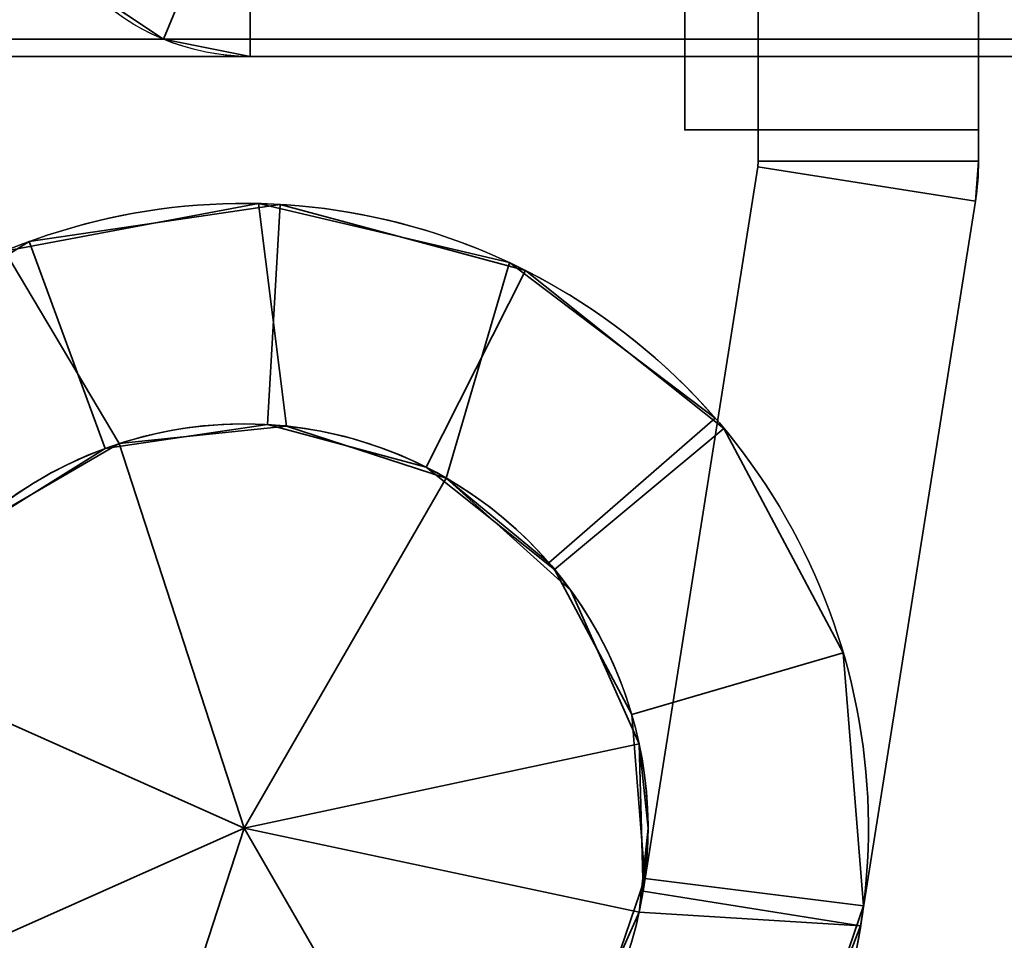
# Model space of a CAD drawing. Header units: millimetres. Extents: x -603 to 3703, y -120 to 193.
# Tile 432 of 656: x 1987 to 2001, y -62 to -49. Entities that reach past the tile are written whole.
import ezdxf

# ---------------------------------------------------------------- set-up
doc = ezdxf.new("R2010")
doc.units = ezdxf.units.MM
doc.layers.add('152', color=7, linetype='Continuous', true_color=0xffffff)

# ---------------------------------------------------------------- blocks, each defined once
blk = doc.blocks.new('UG_SURFACE_081')
at = {"layer": '152', "color": 252, "linetype": 'Continuous', "lineweight": 35}
for points in [[(1990.991, -52.014, 302), (1990.991, -52.014, 265), (1987.572, -52.52, 265), (1987.572, -52.52, 302)], [(1987.572, -52.52, 265), (1990.991, -52.014, 265), (1990.818, -55.009, 265), (1988.606, -55.337, 265)], [(1988.606, -55.337, 302), (1990.818, -55.009, 302), (1990.991, -52.014, 302), (1987.572, -52.52, 302)], [(1990.991, -52.014, 425), (1990.991, -52.014, 388), (1987.572, -52.52, 388), (1987.572, -52.52, 425)], [(1988.606, -55.337, 425), (1990.818, -55.009, 425), (1990.991, -52.014, 425), (1987.572, -52.52, 425)], [(1987.572, -52.52, 388), (1990.991, -52.014, 388), (1990.818, -55.009, 388), (1988.606, -55.337, 388)], [(1990.991, -52.014, 265), (1994.329, -52.911, 265), (1992.978, -55.59, 265), (1990.818, -55.009, 265)], [(1990.818, -55.009, 302), (1992.978, -55.59, 302), (1994.329, -52.911, 302), (1990.991, -52.014, 302)], [(1990.818, -55.009, 425), (1992.978, -55.59, 425), (1994.329, -52.911, 425), (1990.991, -52.014, 425)], [(1990.991, -52.014, 388), (1994.329, -52.911, 388), (1992.978, -55.59, 388), (1990.818, -55.009, 388)], [(1994.329, -52.911, 302), (1994.329, -52.911, 265), (1990.991, -52.014, 265), (1990.991, -52.014, 302)], [(1994.329, -52.911, 425), (1994.329, -52.911, 388), (1990.991, -52.014, 388), (1990.991, -52.014, 425)], [(1987.572, -52.52, 302), (1987.572, -52.52, 265), (1984.637, -54.345, 265), (1984.637, -54.345, 302)], [(1988.606, -55.337, 265), (1986.706, -56.518, 265), (1984.637, -54.345, 265), (1987.572, -52.52, 265)], [(1987.572, -52.52, 302), (1984.637, -54.345, 302), (1986.706, -56.518, 302), (1988.606, -55.337, 302)], [(1987.572, -52.52, 425), (1987.572, -52.52, 388), (1984.637, -54.345, 388), (1984.637, -54.345, 425)], [(1987.572, -52.52, 425), (1984.637, -54.345, 425), (1986.706, -56.518, 425), (1988.606, -55.337, 425)], [(1988.606, -55.337, 388), (1986.706, -56.518, 388), (1984.637, -54.345, 388), (1987.572, -52.52, 388)], [(1994.329, -52.911, 265), (1997.034, -55.063, 265), (1994.728, -56.982, 265), (1992.978, -55.59, 265)], [(1992.978, -55.59, 302), (1994.728, -56.982, 302), (1997.034, -55.063, 302), (1994.329, -52.911, 302)], [(1992.978, -55.59, 425), (1994.728, -56.982, 425), (1997.034, -55.063, 425), (1994.329, -52.911, 425)], [(1994.329, -52.911, 388), (1997.034, -55.063, 388), (1994.728, -56.982, 388), (1992.978, -55.59, 388)], [(1997.034, -55.063, 302), (1997.034, -55.063, 265), (1994.329, -52.911, 265), (1994.329, -52.911, 302)], [(1997.034, -55.063, 425), (1997.034, -55.063, 388), (1994.329, -52.911, 388), (1994.329, -52.911, 425)], [(1988.606, -55.337, 302), (1988.606, -55.337, 265), (1990.818, -55.009, 265), (1990.818, -55.009, 302)], [(1988.606, -55.337, 425), (1988.606, -55.337, 388), (1990.818, -55.009, 388), (1990.818, -55.009, 425)], [(1990.818, -55.009, 302), (1990.818, -55.009, 265), (1992.978, -55.59, 265), (1992.978, -55.59, 302)], [(1990.818, -55.009, 425), (1990.818, -55.009, 388), (1992.978, -55.59, 388), (1992.978, -55.59, 425)], [(1995.779, -58.956, 265), (1994.728, -56.982, 265), (1997.034, -55.063, 265), (1998.658, -58.114, 265)], [(1998.658, -58.114, 302), (1997.034, -55.063, 302), (1994.728, -56.982, 302), (1995.779, -58.956, 302)], [(1998.658, -58.114, 425), (1997.034, -55.063, 425), (1994.728, -56.982, 425), (1995.779, -58.956, 425)], [(1995.779, -58.956, 388), (1994.728, -56.982, 388), (1997.034, -55.063, 388), (1998.658, -58.114, 388)], [(1998.658, -58.114, 302), (1998.658, -58.114, 265), (1997.034, -55.063, 265), (1997.034, -55.063, 302)], [(1998.658, -58.114, 425), (1998.658, -58.114, 388), (1997.034, -55.063, 388), (1997.034, -55.063, 425)], [(1986.706, -56.518, 302), (1986.706, -56.518, 265), (1988.606, -55.337, 265), (1988.606, -55.337, 302)], [(1986.706, -56.518, 425), (1986.706, -56.518, 388), (1988.606, -55.337, 388), (1988.606, -55.337, 425)], [(1992.978, -55.59, 302), (1992.978, -55.59, 265), (1994.728, -56.982, 265), (1994.728, -56.982, 302)], [(1992.978, -55.59, 425), (1992.978, -55.59, 388), (1994.728, -56.982, 388), (1994.728, -56.982, 425)], [(1994.728, -56.982, 302), (1994.728, -56.982, 265), (1995.779, -58.956, 265), (1995.779, -58.956, 302)], [(1994.728, -56.982, 425), (1994.728, -56.982, 388), (1995.779, -58.956, 388), (1995.779, -58.956, 425)], [(1995.957, -61.186, 265), (1995.779, -58.956, 265), (1998.658, -58.114, 265), (1998.934, -61.56, 265)], [(1998.934, -61.56, 302), (1998.658, -58.114, 302), (1995.779, -58.956, 302), (1995.957, -61.186, 302)], [(1998.934, -61.56, 425), (1998.658, -58.114, 425), (1995.779, -58.956, 425), (1995.957, -61.186, 425)], [(1995.957, -61.186, 388), (1995.779, -58.956, 388), (1998.658, -58.114, 388), (1998.934, -61.56, 388)], [(1998.934, -61.56, 302), (1998.934, -61.56, 265), (1998.658, -58.114, 265), (1998.658, -58.114, 302)], [(1998.934, -61.56, 425), (1998.934, -61.56, 388), (1998.658, -58.114, 388), (1998.658, -58.114, 425)], [(1995.779, -58.956, 302), (1995.779, -58.956, 265), (1995.957, -61.186, 265), (1995.957, -61.186, 302)], [(1995.779, -58.956, 425), (1995.779, -58.956, 388), (1995.957, -61.186, 388), (1995.957, -61.186, 425)], [(1998.934, -61.56, 265), (1997.815, -64.83, 265), (1995.233, -63.302, 265), (1995.957, -61.186, 265)], [(1995.957, -61.186, 302), (1995.233, -63.302, 302), (1997.815, -64.83, 302), (1998.934, -61.56, 302)], [(1995.957, -61.186, 302), (1995.957, -61.186, 265), (1995.233, -63.302, 265), (1995.233, -63.302, 302)], [(1995.957, -61.186, 425), (1995.233, -63.302, 425), (1997.815, -64.83, 425), (1998.934, -61.56, 425)], [(1998.934, -61.56, 388), (1997.815, -64.83, 388), (1995.233, -63.302, 388), (1995.957, -61.186, 388)], [(1995.957, -61.186, 425), (1995.957, -61.186, 388), (1995.233, -63.302, 388), (1995.233, -63.302, 425)], [(1997.815, -64.83, 302), (1997.815, -64.83, 265), (1998.934, -61.56, 265), (1998.934, -61.56, 302)], [(1997.815, -64.83, 425), (1997.815, -64.83, 388), (1998.934, -61.56, 388), (1998.934, -61.56, 425)]]:
    blk.add_3dface(points, dxfattribs=at)
blk = doc.blocks.new('UG_SURFACE_082')
at = {"layer": '152', "color": 252, "linetype": 'Continuous', "lineweight": 35}
for points in [[(2000.5, -51.423, 1822), (2000.5, -34.43, 1822), (1997.5, -34.43, 1822), (1997.5, -51.423, 1822)], [(1997.5, -51.423, 1738), (1997.5, -34.43, 1738), (2000.5, -34.43, 1738), (2000.5, -51.423, 1738)], [(1997.5, -34.43, 1738), (1997.5, -51.423, 1738), (1997.5, -39.648, 1745.228), (1997.5, -38.5, 1745)], [(1997.5, -38.5, 1815), (1997.5, -39.648, 1814.772), (1997.5, -51.423, 1822), (1997.5, -34.43, 1822)], [(2000.5, -34.43, 1822), (2000.5, -51.423, 1822), (2000.5, -39.648, 1814.772), (2000.5, -38.5, 1815)], [(2000.5, -38.5, 1745), (2000.5, -39.648, 1745.228), (2000.5, -51.423, 1738), (2000.5, -34.43, 1738)], [(1997.5, -41.5, 1776), (1997.5, -41.272, 1774.852), (1997.5, -39.648, 1758.772), (1997.5, -51.423, 1822)], [(1997.5, -51.423, 1822), (1997.5, -39.648, 1758.772), (1997.5, -40.621, 1758.121)], [(1997.5, -51.423, 1738), (1997.5, -40.621, 1745.879), (1997.5, -39.648, 1745.228)], [(1997.5, -39.648, 1814.772), (1997.5, -40.621, 1814.121), (1997.5, -51.423, 1822)], [(2000.5, -51.423, 1822), (2000.5, -39.648, 1758.772), (2000.5, -41.272, 1774.852), (2000.5, -41.5, 1776)], [(2000.5, -51.423, 1822), (2000.5, -40.621, 1814.121), (2000.5, -39.648, 1814.772)], [(2000.5, -39.648, 1745.228), (2000.5, -40.621, 1745.879), (2000.5, -51.423, 1738)], [(2000.5, -40.621, 1758.121), (2000.5, -39.648, 1758.772), (2000.5, -51.423, 1822)], [(1997.5, -51.423, 1822), (1997.5, -40.621, 1814.121), (1997.5, -41.272, 1813.148)], [(1997.5, -40.621, 1758.121), (1997.5, -41.272, 1757.148), (1997.5, -51.423, 1822)], [(1997.5, -41.272, 1746.852), (1997.5, -40.621, 1745.879), (1997.5, -51.423, 1738)], [(2000.5, -51.423, 1822), (2000.5, -40.621, 1786.121), (2000.5, -41.272, 1802.852), (2000.5, -41.5, 1804)], [(2000.5, -41.272, 1813.148), (2000.5, -40.621, 1814.121), (2000.5, -51.423, 1822)], [(2000.5, -51.423, 1822), (2000.5, -41.272, 1757.148), (2000.5, -40.621, 1758.121)], [(2000.5, -51.423, 1738), (2000.5, -40.621, 1745.879), (2000.5, -41.272, 1746.852)], [(2000.5, -41.272, 1785.148), (2000.5, -40.621, 1786.121), (2000.5, -51.423, 1822)], [(1997.5, -51.423, 1822), (1997.5, -41.5, 1804), (1997.5, -41.272, 1802.852), (1997.5, -41.5, 1784)], [(1997.5, -51.423, 1822), (1997.5, -41.272, 1813.148), (1997.5, -41.5, 1812)], [(1997.5, -51.423, 1738), (1997.5, -51.423, 1822), (1997.5, -41.272, 1757.148), (1997.5, -41.5, 1756)], [(1997.5, -41.5, 1748), (1997.5, -41.272, 1746.852), (1997.5, -51.423, 1738)], [(2000.5, -41.5, 1812), (2000.5, -41.272, 1813.148), (2000.5, -51.423, 1822)], [(2000.5, -41.5, 1784), (2000.5, -41.272, 1785.148), (2000.5, -51.423, 1822)], [(2000.5, -51.423, 1738), (2000.5, -41.272, 1746.852), (2000.5, -41.5, 1748)], [(2000.5, -41.5, 1756), (2000.5, -41.272, 1757.148), (2000.5, -51.423, 1822), (2000.5, -51.423, 1738)], [(1997.5, -51.423, 1822), (1997.5, -41.5, 1812), (1997.5, -41.5, 1804)], [(1997.5, -41.5, 1784), (1997.5, -41.5, 1776), (1997.5, -51.423, 1822)], [(1997.5, -41.5, 1756), (1997.5, -41.5, 1748), (1997.5, -51.423, 1738)], [(2000.5, -41.5, 1804), (2000.5, -41.5, 1812), (2000.5, -51.423, 1822)], [(2000.5, -41.5, 1776), (2000.5, -41.5, 1784), (2000.5, -51.423, 1822)], [(2000.5, -51.423, 1738), (2000.5, -41.5, 1748), (2000.5, -41.5, 1756)], [(1997.494, -51.501, 1738), (1997.494, -51.501, 1822), (1997.5, -51.423, 1822), (1997.5, -51.423, 1738)], [(1997.5, -51.423, 1822), (1997.494, -51.501, 1822), (2000.457, -51.97, 1822), (2000.5, -51.423, 1822)], [(2000.5, -51.423, 1738), (2000.457, -51.97, 1738), (1997.494, -51.501, 1738), (1997.5, -51.423, 1738)], [(2000.5, -51.423, 1738), (2000.5, -51.423, 1822), (2000.457, -51.97, 1822), (2000.457, -51.97, 1738)], [(1995.932, -61.36, 1738), (1995.932, -61.36, 1822), (1997.494, -51.501, 1822), (1997.494, -51.501, 1738)], [(1998.895, -61.83, 1822), (2000.457, -51.97, 1822), (1997.494, -51.501, 1822), (1995.932, -61.36, 1822)], [(1995.932, -61.36, 1738), (1997.494, -51.501, 1738), (2000.457, -51.97, 1738), (1998.895, -61.83, 1738)], [(1987.242, -52.649, 1738), (1987.242, -52.649, 1822), (1990.694, -52.002, 1822), (1990.694, -52.002, 1738)], [(1990.694, -52.002, 1822), (1987.242, -52.649, 1822), (1988.8, -55.269, 1822), (1991.075, -55.03, 1822)], [(1991.075, -55.03, 1738), (1988.8, -55.269, 1738), (1987.242, -52.649, 1738), (1990.694, -52.002, 1738)], [(1990.694, -52.002, 1738), (1990.694, -52.002, 1822), (1994.113, -52.806, 1822), (1994.113, -52.806, 1738)], [(1994.113, -52.806, 1822), (1990.694, -52.002, 1822), (1991.075, -55.03, 1822), (1993.25, -55.737, 1822)], [(1993.25, -55.737, 1738), (1991.075, -55.03, 1738), (1990.694, -52.002, 1738), (1994.113, -52.806, 1738)], [(2000.457, -51.97, 1738), (2000.457, -51.97, 1822), (1998.895, -61.83, 1822), (1998.895, -61.83, 1738)], [(1986.82, -56.413, 1822), (1988.8, -55.269, 1822), (1987.242, -52.649, 1822), (1984.346, -54.637, 1822)], [(1984.346, -54.637, 1738), (1987.242, -52.649, 1738), (1988.8, -55.269, 1738), (1986.82, -56.413, 1738)], [(1993.25, -55.737, 1822), (1994.651, -56.892, 1822), (1996.915, -54.923, 1822), (1994.113, -52.806, 1822)], [(1994.113, -52.806, 1738), (1996.915, -54.923, 1738), (1994.651, -56.892, 1738), (1993.25, -55.737, 1738)], [(1994.113, -52.806, 1738), (1994.113, -52.806, 1822), (1996.915, -54.923, 1822), (1996.915, -54.923, 1738)], [(1994.651, -56.892, 1822), (1994.651, -56.892, 1738), (1996.915, -54.923, 1738), (1996.915, -54.923, 1822)], [(1993.25, -55.737, 1860), (1991.075, -55.03, 1860), (1988.8, -55.269, 1860), (1990.5, -60.5, 1860)], [(1991.075, -55.03, 1738), (1991.075, -55.03, 1700), (1988.8, -55.269, 1700), (1988.8, -55.269, 1738)], [(1988.8, -55.269, 1822), (1988.8, -55.269, 1860), (1991.075, -55.03, 1860), (1991.075, -55.03, 1822)], [(1988.8, -55.269, 1700), (1991.075, -55.03, 1700), (1993.25, -55.737, 1700), (1990.5, -60.5, 1700)], [(1993.25, -55.737, 1738), (1993.25, -55.737, 1700), (1991.075, -55.03, 1700), (1991.075, -55.03, 1738)], [(1991.075, -55.03, 1822), (1991.075, -55.03, 1860), (1993.25, -55.737, 1860), (1993.25, -55.737, 1822)], [(1988.8, -55.269, 1860), (1986.82, -56.413, 1860), (1985.476, -58.263, 1860), (1990.5, -60.5, 1860)], [(1985.476, -58.263, 1700), (1986.82, -56.413, 1700), (1988.8, -55.269, 1700), (1990.5, -60.5, 1700)], [(1988.8, -55.269, 1738), (1988.8, -55.269, 1700), (1986.82, -56.413, 1700), (1986.82, -56.413, 1738)], [(1986.82, -56.413, 1822), (1986.82, -56.413, 1860), (1988.8, -55.269, 1860), (1988.8, -55.269, 1822)], [(1990.5, -60.5, 1860), (1995.88, -59.356, 1860), (1994.95, -57.267, 1860), (1993.25, -55.737, 1860)], [(1993.25, -55.737, 1700), (1994.95, -57.267, 1700), (1995.88, -59.356, 1700), (1990.5, -60.5, 1700)], [(1993.25, -55.737, 1860), (1994.95, -57.267, 1860), (1994.651, -56.892, 1822)], [(1993.25, -55.737, 1700), (1993.25, -55.737, 1738), (1994.651, -56.892, 1738)], [(1994.651, -56.892, 1738), (1994.95, -57.267, 1700), (1993.25, -55.737, 1700)], [(1994.651, -56.892, 1822), (1993.25, -55.737, 1822), (1993.25, -55.737, 1860)], [(1994.651, -56.892, 1738), (1994.651, -56.892, 1822), (1994.95, -57.267, 1860), (1994.95, -57.267, 1700)], [(1994.95, -57.267, 1700), (1994.95, -57.267, 1860), (1995.88, -59.356, 1860), (1995.88, -59.356, 1700)], [(1985.476, -58.263, 1860), (1985, -60.5, 1860), (1985.476, -62.737, 1860), (1990.5, -60.5, 1860)], [(1985.476, -62.737, 1700), (1985, -60.5, 1700), (1985.476, -58.263, 1700), (1990.5, -60.5, 1700)], [(1995.88, -61.644, 1860), (1996, -60.5, 1860), (1995.88, -59.356, 1860), (1990.5, -60.5, 1860)], [(1995.88, -59.356, 1700), (1996, -60.5, 1700), (1995.88, -61.644, 1700), (1990.5, -60.5, 1700)], [(1995.88, -59.356, 1700), (1995.88, -59.356, 1860), (1995.932, -61.36, 1822), (1995.932, -61.36, 1738)], [(1995.932, -61.36, 1822), (1995.88, -59.356, 1860), (1996, -60.5, 1860)], [(1996, -60.5, 1700), (1995.88, -59.356, 1700), (1995.932, -61.36, 1738)], [(1985.476, -62.737, 1860), (1986.82, -64.587, 1860), (1988.8, -65.731, 1860), (1990.5, -60.5, 1860)], [(1988.8, -65.731, 1700), (1986.82, -64.587, 1700), (1985.476, -62.737, 1700), (1990.5, -60.5, 1700)], [(1988.8, -65.731, 1860), (1991.075, -65.97, 1860), (1993.25, -65.263, 1860), (1990.5, -60.5, 1860)], [(1993.25, -65.263, 1700), (1991.075, -65.97, 1700), (1988.8, -65.731, 1700), (1990.5, -60.5, 1700)], [(1993.25, -65.263, 1860), (1994.95, -63.733, 1860), (1995.88, -61.644, 1860), (1990.5, -60.5, 1860)], [(1990.5, -60.5, 1700), (1995.88, -61.644, 1700), (1994.95, -63.733, 1700), (1993.25, -65.263, 1700)], [(1995.88, -61.644, 1700), (1996, -60.5, 1700), (1995.932, -61.36, 1738)], [(1995.932, -61.36, 1822), (1996, -60.5, 1860), (1995.88, -61.644, 1860)], [(1995.932, -61.36, 1738), (1995.88, -61.644, 1738), (1995.88, -61.644, 1700)], [(1995.88, -61.644, 1860), (1995.88, -61.644, 1822), (1995.932, -61.36, 1822)], [(1995.932, -61.36, 1822), (1995.88, -61.644, 1822), (1998.895, -61.83, 1822)], [(1998.895, -61.83, 1738), (1995.88, -61.644, 1738), (1995.932, -61.36, 1738)], [(1994.95, -63.733, 1738), (1994.95, -63.733, 1700), (1995.88, -61.644, 1700), (1995.88, -61.644, 1738)], [(1995.88, -61.644, 1822), (1995.88, -61.644, 1860), (1994.95, -63.733, 1860), (1994.95, -63.733, 1822)], [(1995.88, -61.644, 1822), (1994.95, -63.733, 1822), (1997.641, -65.11, 1822), (1998.895, -61.83, 1822)], [(1998.895, -61.83, 1738), (1997.641, -65.11, 1738), (1994.95, -63.733, 1738), (1995.88, -61.644, 1738)], [(1998.895, -61.83, 1738), (1998.895, -61.83, 1822), (1997.641, -65.11, 1822), (1997.641, -65.11, 1738)]]:
    blk.add_3dface(points, dxfattribs=at)
blk = doc.blocks.new('UG_SURFACE_083')
at = {"layer": '152', "color": 252, "linetype": 'Continuous', "lineweight": 35}
for points in [[(2000.5, -51.423, 387), (2000.5, -34.43, 387), (1997.5, -34.43, 387), (1997.5, -51.423, 387)], [(1997.5, -51.423, 303), (1997.5, -34.43, 303), (2000.5, -34.43, 303), (2000.5, -51.423, 303)], [(1997.5, -34.43, 303), (1997.5, -51.423, 303), (1997.5, -39.648, 310.228), (1997.5, -38.5, 310)], [(1997.5, -38.5, 380), (1997.5, -39.648, 379.772), (1997.5, -51.423, 387), (1997.5, -34.43, 387)], [(2000.5, -34.43, 387), (2000.5, -51.423, 387), (2000.5, -39.648, 379.772), (2000.5, -38.5, 380)], [(2000.5, -38.5, 310), (2000.5, -39.648, 310.228), (2000.5, -51.423, 303), (2000.5, -34.43, 303)], [(1997.5, -51.423, 303), (1997.5, -40.621, 310.879), (1997.5, -39.648, 310.228)], [(1997.5, -39.648, 379.772), (1997.5, -40.621, 379.121), (1997.5, -51.423, 387)], [(2000.5, -51.423, 387), (2000.5, -39.648, 323.772), (2000.5, -41.272, 339.852), (2000.5, -41.5, 341)], [(2000.5, -51.423, 387), (2000.5, -40.621, 379.121), (2000.5, -39.648, 379.772)], [(2000.5, -51.423, 387), (2000.5, -40.621, 323.121), (2000.5, -39.648, 323.772)], [(2000.5, -39.648, 310.228), (2000.5, -40.621, 310.879), (2000.5, -51.423, 303)], [(1997.5, -51.423, 303), (1997.5, -40.621, 366.879), (1997.5, -41.272, 350.148), (1997.5, -41.5, 349)], [(1997.5, -41.272, 311.852), (1997.5, -40.621, 310.879), (1997.5, -51.423, 303)], [(1997.5, -51.423, 387), (1997.5, -40.621, 379.121), (1997.5, -41.272, 378.148)], [(1997.5, -41.272, 367.852), (1997.5, -40.621, 366.879), (1997.5, -51.423, 303)], [(2000.5, -51.423, 387), (2000.5, -40.621, 351.121), (2000.5, -41.272, 367.852), (2000.5, -41.5, 369)], [(2000.5, -41.272, 378.148), (2000.5, -40.621, 379.121), (2000.5, -51.423, 387)], [(2000.5, -41.272, 350.148), (2000.5, -40.621, 351.121), (2000.5, -51.423, 387)], [(2000.5, -51.423, 303), (2000.5, -40.621, 310.879), (2000.5, -41.272, 311.852)], [(2000.5, -41.272, 322.148), (2000.5, -40.621, 323.121), (2000.5, -51.423, 387)], [(1997.5, -41.5, 341), (1997.5, -41.272, 322.148), (1997.5, -41.5, 321), (1997.5, -51.423, 303)], [(1997.5, -41.5, 313), (1997.5, -41.272, 311.852), (1997.5, -51.423, 303)], [(1997.5, -51.423, 387), (1997.5, -41.272, 378.148), (1997.5, -41.5, 377)], [(1997.5, -41.5, 369), (1997.5, -41.272, 367.852), (1997.5, -51.423, 303), (1997.5, -51.423, 387)], [(2000.5, -41.5, 377), (2000.5, -41.272, 378.148), (2000.5, -51.423, 387)], [(2000.5, -41.5, 349), (2000.5, -41.272, 350.148), (2000.5, -51.423, 387)], [(2000.5, -51.423, 303), (2000.5, -41.272, 311.852), (2000.5, -41.5, 313)], [(2000.5, -41.5, 321), (2000.5, -41.272, 322.148), (2000.5, -51.423, 387), (2000.5, -51.423, 303)], [(1997.5, -51.423, 303), (1997.5, -41.5, 349), (1997.5, -41.5, 341)], [(1997.5, -51.423, 303), (1997.5, -41.5, 321), (1997.5, -41.5, 313)], [(1997.5, -51.423, 387), (1997.5, -41.5, 377), (1997.5, -41.5, 369)], [(2000.5, -41.5, 369), (2000.5, -41.5, 377), (2000.5, -51.423, 387)], [(2000.5, -51.423, 387), (2000.5, -41.5, 341), (2000.5, -41.5, 349)], [(2000.5, -41.5, 313), (2000.5, -41.5, 321), (2000.5, -51.423, 303)], [(1997.494, -51.501, 303), (1997.494, -51.501, 387), (1997.5, -51.423, 387), (1997.5, -51.423, 303)], [(1997.5, -51.423, 387), (1997.494, -51.501, 387), (2000.457, -51.97, 387), (2000.5, -51.423, 387)], [(2000.5, -51.423, 303), (2000.457, -51.97, 303), (1997.494, -51.501, 303), (1997.5, -51.423, 303)], [(2000.5, -51.423, 303), (2000.5, -51.423, 387), (2000.457, -51.97, 387), (2000.457, -51.97, 303)], [(1995.932, -61.36, 303), (1995.932, -61.36, 387), (1997.494, -51.501, 387), (1997.494, -51.501, 303)], [(1998.895, -61.83, 387), (2000.457, -51.97, 387), (1997.494, -51.501, 387), (1995.932, -61.36, 387)], [(1995.932, -61.36, 303), (1997.494, -51.501, 303), (2000.457, -51.97, 303), (1998.895, -61.83, 303)], [(1987.242, -52.649, 303), (1987.242, -52.649, 387), (1990.694, -52.002, 387), (1990.694, -52.002, 303)], [(1990.694, -52.002, 387), (1987.242, -52.649, 387), (1988.8, -55.269, 387), (1991.075, -55.03, 387)], [(1991.075, -55.03, 303), (1988.8, -55.269, 303), (1987.242, -52.649, 303), (1990.694, -52.002, 303)], [(1990.694, -52.002, 303), (1990.694, -52.002, 387), (1994.113, -52.806, 387), (1994.113, -52.806, 303)], [(1994.113, -52.806, 387), (1990.694, -52.002, 387), (1991.075, -55.03, 387), (1993.25, -55.737, 387)], [(1993.25, -55.737, 303), (1991.075, -55.03, 303), (1990.694, -52.002, 303), (1994.113, -52.806, 303)], [(2000.457, -51.97, 303), (2000.457, -51.97, 387), (1998.895, -61.83, 387), (1998.895, -61.83, 303)], [(1986.82, -56.413, 387), (1988.8, -55.269, 387), (1987.242, -52.649, 387), (1984.346, -54.637, 387)], [(1984.346, -54.637, 303), (1987.242, -52.649, 303), (1988.8, -55.269, 303), (1986.82, -56.413, 303)], [(1993.25, -55.737, 387), (1994.651, -56.892, 387), (1996.915, -54.923, 387), (1994.113, -52.806, 387)], [(1994.113, -52.806, 303), (1996.915, -54.923, 303), (1994.651, -56.892, 303), (1993.25, -55.737, 303)], [(1994.113, -52.806, 303), (1994.113, -52.806, 387), (1996.915, -54.923, 387), (1996.915, -54.923, 303)], [(1994.651, -56.892, 387), (1994.651, -56.892, 303), (1996.915, -54.923, 303), (1996.915, -54.923, 387)], [(1993.25, -55.737, 425), (1991.075, -55.03, 425), (1988.8, -55.269, 425), (1990.5, -60.5, 425)], [(1991.075, -55.03, 303), (1991.075, -55.03, 265), (1988.8, -55.269, 265), (1988.8, -55.269, 303)], [(1988.8, -55.269, 387), (1988.8, -55.269, 425), (1991.075, -55.03, 425), (1991.075, -55.03, 387)], [(1988.8, -55.269, 265), (1991.075, -55.03, 265), (1993.25, -55.737, 265), (1990.5, -60.5, 265)], [(1993.25, -55.737, 303), (1993.25, -55.737, 265), (1991.075, -55.03, 265), (1991.075, -55.03, 303)], [(1991.075, -55.03, 387), (1991.075, -55.03, 425), (1993.25, -55.737, 425), (1993.25, -55.737, 387)], [(1988.8, -55.269, 425), (1986.82, -56.413, 425), (1985.476, -58.263, 425), (1990.5, -60.5, 425)], [(1985.476, -58.263, 265), (1986.82, -56.413, 265), (1988.8, -55.269, 265), (1990.5, -60.5, 265)], [(1988.8, -55.269, 303), (1988.8, -55.269, 265), (1986.82, -56.413, 265), (1986.82, -56.413, 303)], [(1986.82, -56.413, 387), (1986.82, -56.413, 425), (1988.8, -55.269, 425), (1988.8, -55.269, 387)], [(1990.5, -60.5, 425), (1995.88, -59.356, 425), (1994.95, -57.267, 425), (1993.25, -55.737, 425)], [(1993.25, -55.737, 265), (1994.95, -57.267, 265), (1995.88, -59.356, 265), (1990.5, -60.5, 265)], [(1993.25, -55.737, 425), (1994.95, -57.267, 425), (1994.651, -56.892, 387)], [(1993.25, -55.737, 265), (1993.25, -55.737, 303), (1994.651, -56.892, 303)], [(1994.651, -56.892, 303), (1994.95, -57.267, 265), (1993.25, -55.737, 265)], [(1994.651, -56.892, 387), (1993.25, -55.737, 387), (1993.25, -55.737, 425)], [(1994.95, -57.267, 425), (1994.95, -57.267, 265), (1994.651, -56.892, 303), (1994.651, -56.892, 387)], [(1994.95, -57.267, 265), (1994.95, -57.267, 425), (1995.88, -59.356, 425), (1995.88, -59.356, 265)], [(1985.476, -58.263, 425), (1985, -60.5, 425), (1985.476, -62.737, 425), (1990.5, -60.5, 425)], [(1985.476, -62.737, 265), (1985, -60.5, 265), (1985.476, -58.263, 265), (1990.5, -60.5, 265)], [(1995.88, -61.644, 425), (1996, -60.5, 425), (1995.88, -59.356, 425), (1990.5, -60.5, 425)], [(1995.88, -59.356, 265), (1996, -60.5, 265), (1995.88, -61.644, 265), (1990.5, -60.5, 265)], [(1995.88, -59.356, 265), (1995.88, -59.356, 425), (1995.932, -61.36, 387), (1995.932, -61.36, 303)], [(1995.932, -61.36, 387), (1995.88, -59.356, 425), (1996, -60.5, 425)], [(1996, -60.5, 265), (1995.88, -59.356, 265), (1995.932, -61.36, 303)], [(1985.476, -62.737, 425), (1986.82, -64.587, 425), (1988.8, -65.731, 425), (1990.5, -60.5, 425)], [(1988.8, -65.731, 265), (1986.82, -64.587, 265), (1985.476, -62.737, 265), (1990.5, -60.5, 265)], [(1988.8, -65.731, 425), (1991.075, -65.97, 425), (1993.25, -65.263, 425), (1990.5, -60.5, 425)], [(1993.25, -65.263, 265), (1991.075, -65.97, 265), (1988.8, -65.731, 265), (1990.5, -60.5, 265)], [(1993.25, -65.263, 425), (1994.95, -63.733, 425), (1995.88, -61.644, 425), (1990.5, -60.5, 425)], [(1990.5, -60.5, 265), (1995.88, -61.644, 265), (1994.95, -63.733, 265), (1993.25, -65.263, 265)], [(1995.88, -61.644, 265), (1996, -60.5, 265), (1995.932, -61.36, 303)], [(1995.932, -61.36, 387), (1996, -60.5, 425), (1995.88, -61.644, 425)], [(1995.932, -61.36, 303), (1995.88, -61.644, 303), (1995.88, -61.644, 265)], [(1995.88, -61.644, 425), (1995.88, -61.644, 387), (1995.932, -61.36, 387)], [(1995.932, -61.36, 387), (1995.88, -61.644, 387), (1998.895, -61.83, 387)], [(1998.895, -61.83, 303), (1995.88, -61.644, 303), (1995.932, -61.36, 303)], [(1994.95, -63.733, 303), (1994.95, -63.733, 265), (1995.88, -61.644, 265), (1995.88, -61.644, 303)], [(1995.88, -61.644, 387), (1995.88, -61.644, 425), (1994.95, -63.733, 425), (1994.95, -63.733, 387)], [(1995.88, -61.644, 387), (1994.95, -63.733, 387), (1997.641, -65.11, 387), (1998.895, -61.83, 387)], [(1998.895, -61.83, 303), (1997.641, -65.11, 303), (1994.95, -63.733, 303), (1995.88, -61.644, 303)], [(1998.895, -61.83, 303), (1998.895, -61.83, 387), (1997.641, -65.11, 387), (1997.641, -65.11, 303)]]:
    blk.add_3dface(points, dxfattribs=at)
blk = doc.blocks.new('UG_SURFACE_084')
at = {"layer": '152', "color": 252, "linetype": 'Continuous', "lineweight": 35}
for points in [[(1990.991, -52.014, 1737), (1990.991, -52.014, 1700), (1987.572, -52.52, 1700), (1987.572, -52.52, 1737)], [(1987.572, -52.52, 1700), (1990.991, -52.014, 1700), (1990.818, -55.009, 1700), (1988.606, -55.337, 1700)], [(1988.606, -55.337, 1737), (1990.818, -55.009, 1737), (1990.991, -52.014, 1737), (1987.572, -52.52, 1737)], [(1990.991, -52.014, 1860), (1990.991, -52.014, 1823), (1987.572, -52.52, 1823), (1987.572, -52.52, 1860)], [(1988.606, -55.337, 1860), (1990.818, -55.009, 1860), (1990.991, -52.014, 1860), (1987.572, -52.52, 1860)], [(1987.572, -52.52, 1823), (1990.991, -52.014, 1823), (1990.818, -55.009, 1823), (1988.606, -55.337, 1823)], [(1990.991, -52.014, 1700), (1994.329, -52.911, 1700), (1992.978, -55.59, 1700), (1990.818, -55.009, 1700)], [(1990.818, -55.009, 1737), (1992.978, -55.59, 1737), (1994.329, -52.911, 1737), (1990.991, -52.014, 1737)], [(1990.818, -55.009, 1860), (1992.978, -55.59, 1860), (1994.329, -52.911, 1860), (1990.991, -52.014, 1860)], [(1990.991, -52.014, 1823), (1994.329, -52.911, 1823), (1992.978, -55.59, 1823), (1990.818, -55.009, 1823)], [(1994.329, -52.911, 1737), (1994.329, -52.911, 1700), (1990.991, -52.014, 1700), (1990.991, -52.014, 1737)], [(1994.329, -52.911, 1860), (1994.329, -52.911, 1823), (1990.991, -52.014, 1823), (1990.991, -52.014, 1860)], [(1987.572, -52.52, 1737), (1987.572, -52.52, 1700), (1984.637, -54.345, 1700), (1984.637, -54.345, 1737)], [(1988.606, -55.337, 1700), (1986.706, -56.518, 1700), (1984.637, -54.345, 1700), (1987.572, -52.52, 1700)], [(1987.572, -52.52, 1737), (1984.637, -54.345, 1737), (1986.706, -56.518, 1737), (1988.606, -55.337, 1737)], [(1987.572, -52.52, 1860), (1987.572, -52.52, 1823), (1984.637, -54.345, 1823), (1984.637, -54.345, 1860)], [(1987.572, -52.52, 1860), (1984.637, -54.345, 1860), (1986.706, -56.518, 1860), (1988.606, -55.337, 1860)], [(1988.606, -55.337, 1823), (1986.706, -56.518, 1823), (1984.637, -54.345, 1823), (1987.572, -52.52, 1823)], [(1994.329, -52.911, 1700), (1997.034, -55.063, 1700), (1994.728, -56.982, 1700), (1992.978, -55.59, 1700)], [(1992.978, -55.59, 1737), (1994.728, -56.982, 1737), (1997.034, -55.063, 1737), (1994.329, -52.911, 1737)], [(1992.978, -55.59, 1860), (1994.728, -56.982, 1860), (1997.034, -55.063, 1860), (1994.329, -52.911, 1860)], [(1994.329, -52.911, 1823), (1997.034, -55.063, 1823), (1994.728, -56.982, 1823), (1992.978, -55.59, 1823)], [(1997.034, -55.063, 1737), (1997.034, -55.063, 1700), (1994.329, -52.911, 1700), (1994.329, -52.911, 1737)], [(1997.034, -55.063, 1860), (1997.034, -55.063, 1823), (1994.329, -52.911, 1823), (1994.329, -52.911, 1860)], [(1988.606, -55.337, 1737), (1988.606, -55.337, 1700), (1990.818, -55.009, 1700), (1990.818, -55.009, 1737)], [(1988.606, -55.337, 1860), (1988.606, -55.337, 1823), (1990.818, -55.009, 1823), (1990.818, -55.009, 1860)], [(1990.818, -55.009, 1737), (1990.818, -55.009, 1700), (1992.978, -55.59, 1700), (1992.978, -55.59, 1737)], [(1990.818, -55.009, 1860), (1990.818, -55.009, 1823), (1992.978, -55.59, 1823), (1992.978, -55.59, 1860)], [(1995.779, -58.956, 1700), (1994.728, -56.982, 1700), (1997.034, -55.063, 1700), (1998.658, -58.114, 1700)], [(1998.658, -58.114, 1737), (1997.034, -55.063, 1737), (1994.728, -56.982, 1737), (1995.779, -58.956, 1737)], [(1998.658, -58.114, 1860), (1997.034, -55.063, 1860), (1994.728, -56.982, 1860), (1995.779, -58.956, 1860)], [(1995.779, -58.956, 1823), (1994.728, -56.982, 1823), (1997.034, -55.063, 1823), (1998.658, -58.114, 1823)], [(1998.658, -58.114, 1737), (1998.658, -58.114, 1700), (1997.034, -55.063, 1700), (1997.034, -55.063, 1737)], [(1998.658, -58.114, 1860), (1998.658, -58.114, 1823), (1997.034, -55.063, 1823), (1997.034, -55.063, 1860)], [(1986.706, -56.518, 1737), (1986.706, -56.518, 1700), (1988.606, -55.337, 1700), (1988.606, -55.337, 1737)], [(1986.706, -56.518, 1860), (1986.706, -56.518, 1823), (1988.606, -55.337, 1823), (1988.606, -55.337, 1860)], [(1992.978, -55.59, 1737), (1992.978, -55.59, 1700), (1994.728, -56.982, 1700), (1994.728, -56.982, 1737)], [(1992.978, -55.59, 1860), (1992.978, -55.59, 1823), (1994.728, -56.982, 1823), (1994.728, -56.982, 1860)], [(1994.728, -56.982, 1737), (1994.728, -56.982, 1700), (1995.779, -58.956, 1700), (1995.779, -58.956, 1737)], [(1994.728, -56.982, 1860), (1994.728, -56.982, 1823), (1995.779, -58.956, 1823), (1995.779, -58.956, 1860)], [(1995.957, -61.186, 1700), (1995.779, -58.956, 1700), (1998.658, -58.114, 1700), (1998.934, -61.56, 1700)], [(1998.934, -61.56, 1737), (1998.658, -58.114, 1737), (1995.779, -58.956, 1737), (1995.957, -61.186, 1737)], [(1998.934, -61.56, 1860), (1998.658, -58.114, 1860), (1995.779, -58.956, 1860), (1995.957, -61.186, 1860)], [(1995.957, -61.186, 1823), (1995.779, -58.956, 1823), (1998.658, -58.114, 1823), (1998.934, -61.56, 1823)], [(1998.934, -61.56, 1737), (1998.934, -61.56, 1700), (1998.658, -58.114, 1700), (1998.658, -58.114, 1737)], [(1998.934, -61.56, 1860), (1998.934, -61.56, 1823), (1998.658, -58.114, 1823), (1998.658, -58.114, 1860)], [(1995.779, -58.956, 1737), (1995.779, -58.956, 1700), (1995.957, -61.186, 1700), (1995.957, -61.186, 1737)], [(1995.779, -58.956, 1860), (1995.779, -58.956, 1823), (1995.957, -61.186, 1823), (1995.957, -61.186, 1860)], [(1998.934, -61.56, 1700), (1997.815, -64.83, 1700), (1995.233, -63.302, 1700), (1995.957, -61.186, 1700)], [(1995.957, -61.186, 1737), (1995.233, -63.302, 1737), (1997.815, -64.83, 1737), (1998.934, -61.56, 1737)], [(1995.957, -61.186, 1737), (1995.957, -61.186, 1700), (1995.233, -63.302, 1700), (1995.233, -63.302, 1737)], [(1995.957, -61.186, 1860), (1995.233, -63.302, 1860), (1997.815, -64.83, 1860), (1998.934, -61.56, 1860)], [(1998.934, -61.56, 1823), (1997.815, -64.83, 1823), (1995.233, -63.302, 1823), (1995.957, -61.186, 1823)], [(1995.957, -61.186, 1860), (1995.957, -61.186, 1823), (1995.233, -63.302, 1823), (1995.233, -63.302, 1860)], [(1997.815, -64.83, 1737), (1997.815, -64.83, 1700), (1998.934, -61.56, 1700), (1998.934, -61.56, 1737)], [(1997.815, -64.83, 1860), (1997.815, -64.83, 1823), (1998.934, -61.56, 1823), (1998.934, -61.56, 1860)]]:
    blk.add_3dface(points, dxfattribs=at)
blk = doc.blocks.new('UG_SURFACE_089')
at = {"layer": '152', "color": 252, "linetype": 'Continuous', "lineweight": 35}
for points in [[(1989.401, -49.766, 2022.901), (1988.402, -49.098, 2021.902), (1989.463, -48.037, 2022.963), (1989.975, -48.38, 2023.475)], [(1990.58, -50, 2024.08), (1989.401, -49.766, 2022.901), (1989.975, -48.38, 2023.475), (1990.58, -48.5, 2024.08)], [(2039.42, -50, 2072.92), (1990.58, -50, 2024.08), (1990.58, -48.5, 2024.08), (2039.42, -48.5, 2072.92)], [(2041.598, -49.098, 2075.098), (958.402, -49.098, 2075.098), (959.401, -49.766, 2074.099), (2040.599, -49.766, 2074.099)], [(1989.401, -49.766, 2022.901), (1010.599, -49.766, 2022.901), (1011.598, -49.098, 2021.902), (1988.402, -49.098, 2021.902)], [(2040.599, -49.766, 2074.099), (959.401, -49.766, 2074.099), (960.58, -50, 2072.92), (2039.42, -50, 2072.92)], [(1990.58, -50, 2024.08), (1009.42, -50, 2024.08), (1010.599, -49.766, 2022.901), (1989.401, -49.766, 2022.901)], [(960.58, -50, 2072.92), (1009.42, -50, 2024.08), (1990.58, -50, 2024.08), (2039.42, -50, 2072.92)]]:
    blk.add_3dface(points, dxfattribs=at)
blk = doc.blocks.new('UG_SURFACE_090')
at = {"layer": '152', "color": 252, "linetype": 'Continuous', "lineweight": 35}
for points in [[(1989.463, -48.037, -7), (1989.975, -48.38, -7), (1989.401, -49.766, -7), (1988.402, -49.098, -7)], [(1989.975, -48.38, 2023.475), (1989.463, -48.037, 2022.963), (1988.402, -49.098, 2021.902), (1989.401, -49.766, 2022.901)], [(1990.58, -50, -7), (1989.401, -49.766, -7), (1989.975, -48.38, -7), (1990.58, -48.5, -7)], [(1990.58, -48.5, 2024.08), (1989.975, -48.38, 2023.475), (1989.401, -49.766, 2022.901), (1990.58, -50, 2024.08)], [(2039.42, -50, -7), (1990.58, -50, -7), (1990.58, -48.5, -7), (2039.42, -48.5, -7)], [(1990.58, -50, 2024.08), (2039.42, -50, 2072.92), (2039.42, -48.5, 2072.92), (1990.58, -48.5, 2024.08)], [(1988.402, -49.098, 2021.902), (1988.402, -49.098, -7), (1989.401, -49.766, -7), (1989.401, -49.766, 2022.901)], [(1989.401, -49.766, 2022.901), (1989.401, -49.766, -7), (1990.58, -50, -7), (1990.58, -50, 2024.08)], [(2039.42, -50, 2072.92), (1990.58, -50, 2024.08), (1990.58, -50, -7), (2039.42, -50, -7)]]:
    blk.add_3dface(points, dxfattribs=at)
blk = doc.blocks.new('UG_SURFACE_106')
at = {"layer": '152', "color": 18, "linetype": 'Continuous', "lineweight": 35}
for points in [[(1996.5, -51, 1824), (2000.5, -51, 1824), (2000.5, -29, 1824), (1996.5, -29, 1824)], [(1996.5, -29, 1736), (2000.5, -29, 1736), (2000.5, -51, 1736), (1996.5, -51, 1736)], [(1996.5, -51, 1824), (1996.5, -29, 1824), (1996.5, -29, 1736), (1996.5, -51, 1736)], [(2000.5, -51, 1736), (2000.5, -29, 1736), (2000.5, -29, 1824), (2000.5, -51, 1824)], [(1996.5, -51, 1736), (2000.5, -51, 1736), (2000.5, -51, 1824), (1996.5, -51, 1824)]]:
    blk.add_3dface(points, dxfattribs=at)
blk = doc.blocks.new('UG_SURFACE_138')
at = {"layer": '152', "color": 18, "linetype": 'Continuous', "lineweight": 35}
for points in [[(1996.5, -51, 389), (2000.5, -51, 389), (2000.5, -29, 389), (1996.5, -29, 389)], [(1996.5, -29, 301), (2000.5, -29, 301), (2000.5, -51, 301), (1996.5, -51, 301)], [(1996.5, -51, 389), (1996.5, -29, 389), (1996.5, -29, 301), (1996.5, -51, 301)], [(2000.5, -51, 301), (2000.5, -29, 301), (2000.5, -29, 389), (2000.5, -51, 389)], [(1996.5, -51, 301), (2000.5, -51, 301), (2000.5, -51, 389), (1996.5, -51, 389)]]:
    blk.add_3dface(points, dxfattribs=at)

msp = doc.modelspace()

# ---------------------------------------------------------------- linework, layer by layer
at = {"layer": '152', "color": 252, "linetype": 'Continuous', "lineweight": -3, "true_color": 0x939598}
for p, q in [((1996.5, -29, 1736), (1996.5, -51, 1736)), ((1996.5, -51, 1824), (1996.5, -29, 1824)), ((1996.5, -29, 301), (1996.5, -51, 301)), ((1996.5, -51, 389), (1996.5, -29, 389)), ((2000.5, -51, 1824), (2000.5, -29, 1824)), ((2000.5, -29, 1736), (2000.5, -51, 1736)), ((2000.5, -51, 389), (2000.5, -29, 389)), ((2000.5, -29, 301), (2000.5, -51, 301)), ((1997.5, -34.43, 1822), (1997.5, -51.423, 1822)), ((1997.5, -34.43, 1738), (1997.5, -51.423, 1738)), ((1997.5, -34.43, 303), (1997.5, -51.423, 303)), ((1997.5, -34.43, 387), (1997.5, -51.423, 387)), ((2000.5, -34.43, 1738), (2000.5, -51.423, 1738)), ((2000.5, -34.43, 1822), (2000.5, -51.423, 1822)), ((2000.5, -34.43, 303), (2000.5, -51.423, 303)), ((2000.5, -34.43, 387), (2000.5, -51.423, 387)), ((2039.42, -50, 2072.92), (960.58, -50, 2072.92)), ((1990.58, -50, 2024.08), (1009.42, -50, 2024.08)), ((2039.42, -50, -7), (1990.58, -50, -7)), ((1990.58, -50, -7), (1990.58, -50, 2024.08)), ((2039.42, -50, 2072.92), (1990.58, -50, 2024.08)), ((2039.42, -50, 2072.92), (1990.58, -50, 2024.08)), ((2000.5, -51, 1824), (1996.5, -51, 1824)), ((1996.5, -51, 1736), (1996.5, -51, 1824)), ((2000.5, -51, 1736), (1996.5, -51, 1736)), ((2000.5, -51, 301), (1996.5, -51, 301)), ((2000.5, -51, 389), (1996.5, -51, 389)), ((1996.5, -51, 301), (1996.5, -51, 389)), ((2000.5, -51, 1736), (2000.5, -51, 1824)), ((2000.5, -51, 301), (2000.5, -51, 389)), ((1997.5, -51.423, 1822), (1997.5, -51.423, 1738)), ((1997.5, -51.423, 387), (1997.5, -51.423, 303)), ((2000.5, -51.423, 1822), (2000.5, -51.423, 1738)), ((2000.5, -51.423, 387), (2000.5, -51.423, 303)), ((1997.494, -51.501, 1738), (1995.932, -61.36, 1738)), ((1997.494, -51.501, 1822), (1995.932, -61.36, 1822)), ((1997.494, -51.501, 387), (1995.932, -61.36, 387)), ((1997.494, -51.501, 303), (1995.932, -61.36, 303)), ((1997.494, -51.501, 1822), (1997.494, -51.501, 1738)), ((1997.494, -51.501, 387), (1997.494, -51.501, 303)), ((2000.457, -51.97, 1738), (1998.895, -61.83, 1738)), ((2000.457, -51.97, 1822), (1998.895, -61.83, 1822)), ((2000.457, -51.97, 387), (1998.895, -61.83, 387)), ((2000.457, -51.97, 303), (1998.895, -61.83, 303)), ((2000.457, -51.97, 1822), (2000.457, -51.97, 1738)), ((2000.457, -51.97, 387), (2000.457, -51.97, 303)), ((1994.651, -56.892, 1738), (1996.915, -54.923, 1738)), ((1994.651, -56.892, 1822), (1996.915, -54.923, 1822)), ((1994.651, -56.892, 303), (1996.915, -54.923, 303)), ((1994.651, -56.892, 387), (1996.915, -54.923, 387)), ((1996.915, -54.923, 1822), (1996.915, -54.923, 1738)), ((1996.915, -54.923, 387), (1996.915, -54.923, 303)), ((1994.651, -56.892, 1822), (1994.651, -56.892, 1738)), ((1994.651, -56.892, 387), (1994.651, -56.892, 303)), ((1995.932, -61.36, 1822), (1995.932, -61.36, 1738)), ((1995.932, -61.36, 387), (1995.932, -61.36, 303)), ((1998.895, -61.83, 1822), (1998.895, -61.83, 1738)), ((1998.895, -61.83, 387), (1998.895, -61.83, 303))]:
    msp.add_line(p, q, dxfattribs=at)
at = {"layer": '152', "color": 252, "linetype": 'Continuous', "lineweight": -3, "true_color": 0x939598, "extrusion": (0, 0, -1)}
for centre in [(-1990.5, -60.5, -1860), (-1990.5, -60.5, -1700), (-1990.5, -60.5, -265), (-1990.5, -60.5, -425)]:
    msp.add_circle(centre, 5.5, dxfattribs=at)
for centre, radius, start, end in [((-1990.58, -46.92, 7), 3.08, 270, 360), ((-1990.5, -60.5, -1738), 8.5, 189, 139), ((-1990.5, -60.5, -1822), 8.5, 189, 139), ((-1990.5, -60.5, -303), 8.5, 189, 139), ((-1990.5, -60.5, -387), 8.5, 189, 139), ((-1990.5, -60.5, -302), 8.5, 46.3918, 351.3918), ((-1990.5, -60.5, -388), 8.5, 46.3918, 351.3918), ((-1990.5, -60.5, -1737), 8.5, 46.3918, 351.3918), ((-1990.5, -60.5, -1823), 8.5, 46.3918, 351.3918), ((-1997, -51.423, -1738), 0.5, 180, 189), ((-1997, -51.423, -1822), 0.5, 180, 189), ((-1997, -51.423, -303), 0.5, 180, 189), ((-1997, -51.423, -387), 0.5, 180, 189), ((-1997, -51.423, -1738), 3.5, 180, 189), ((-1997, -51.423, -1822), 3.5, 180, 189), ((-1997, -51.423, -303), 3.5, 180, 189), ((-1997, -51.423, -387), 3.5, 180, 189), ((-1990.5, -60.5, -1738), 5.5, 189, 139), ((-1990.5, -60.5, -1822), 5.5, 189, 139), ((-1990.5, -60.5, -303), 5.5, 189, 139), ((-1990.5, -60.5, -387), 5.5, 189, 139), ((-1990.5, -60.5, -302), 5.5, 46.3918, 351.3918), ((-1990.5, -60.5, -388), 5.5, 46.3918, 351.3918), ((-1990.5, -60.5, -1823), 5.5, 46.3918, 351.3918), ((-1990.5, -60.5, -1737), 5.5, 46.3918, 351.3918)]:
    msp.add_arc(centre, radius, start, end, dxfattribs=at)
at = {"layer": '152', "color": 252, "linetype": 'Continuous', "lineweight": -3, "true_color": 0x939598}
for centre, radius in [((1990.5, -60.5, 425), 8.5), ((1990.5, -60.5, 265), 8.5), ((1990.5, -60.5, 1860), 8.5), ((1990.5, -60.5, 1700), 8.5), ((1990.5, -60.5, 425), 5.5), ((1990.5, -60.5, 265), 5.5), ((1990.5, -60.5, 1860), 5.5), ((1990.5, -60.5, 1700), 5.5)]:
    msp.add_arc(centre, radius, 188.6082, 133.6082, dxfattribs=at)
at = {"layer": '152', "color": 252, "linetype": 'Continuous', "lineweight": -3, "true_color": 0x939598, "extrusion": (0.707107, 6.12323e-17, -0.707107)}
for major_axis, start_param, end_param in [((-3.08, 0, -3.08), 4.712389, 6.283185), ((3.08, 0, 3.08), 1.570796, 3.141593)]:
    msp.add_ellipse((1990.58, -46.92, 2024.08), major_axis=major_axis, ratio=0.707107, start_param=start_param, end_param=end_param, dxfattribs=at)

# ---------------------------------------------------------------- block references
at = {"layer": '152', "color": 252, "linetype": 'Continuous', "lineweight": -3, "true_color": 0x939598}
for name in ['UG_SURFACE_089', 'UG_SURFACE_090', 'UG_SURFACE_081', 'UG_SURFACE_084', 'UG_SURFACE_082', 'UG_SURFACE_083', 'UG_SURFACE_106', 'UG_SURFACE_138']:
    msp.add_blockref(name, (0, 0), dxfattribs=at)

doc.saveas('drawing.dxf')
